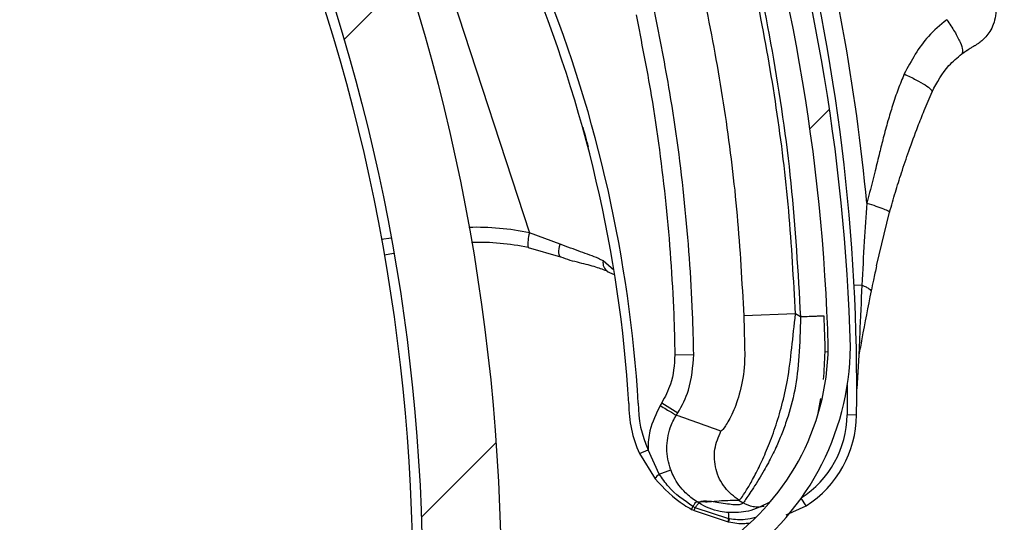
# Model space of a CAD drawing. Header units: inches. Extents: x 170 to 284, y 215 to 248.
# Tile 692 of 1056: x 211.2815 to 211.3889, y 244.5189 to 244.5738. Entities that reach past the tile are written whole.
import ezdxf

# ---------------------------------------------------------------- set-up
doc = ezdxf.new("R2010")
doc.units = ezdxf.units.IN
doc.header["$LTSCALE"] = 0.25
doc.header["$MEASUREMENT"] = 0
doc.layers.add('LH FRONT OF HOOD', color=7, linetype='Continuous')
pattern_1 = [(45, (200.7563139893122, 238.187647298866), (-0.03026527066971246, 0.03026527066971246), [])]

msp = doc.modelspace()

# ---------------------------------------------------------------- hatches: boundary and pattern name
at = {"layer": 'LH FRONT OF HOOD'}
h = msp.add_hatch(dxfattribs=at)
h.set_pattern_fill('ANSI31', color=256, scale=0.34241245, angle=2.8e-322, style=0)
h.set_pattern_definition([(45, (200.7896657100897, 238.187647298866), (-0.03026527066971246, 0.03026527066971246), [])])
edge = h.paths.add_edge_path(flags=0)
edge.add_arc((211.0763061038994, 244.0798696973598), 0.021400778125, 89.9999999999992, 390.52248781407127, ccw=False)
edge.add_line((211.0763061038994, 244.1012704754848), (211.1490687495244, 244.1012704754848))
edge.add_arc((211.1490687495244, 244.5121654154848), 0.4108949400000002, 270, 450.0000000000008)
edge.add_line((211.1490687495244, 244.9230603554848), (210.6654111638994, 244.9230603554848))
edge.add_arc((210.6654111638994, 244.9273405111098), 0.004280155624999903, 180.0000000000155, 269.9999999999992, ccw=False)
edge.add_line((210.6611310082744, 244.9273405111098), (210.6611310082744, 244.9701420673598))
edge.add_arc((210.6654111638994, 244.9701420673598), 0.004280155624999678, 360, 540, ccw=False)
edge.add_line((210.6696913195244, 244.9701420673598), (210.6696913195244, 244.9273405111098))
edge.add_line((210.6696913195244, 244.9273405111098), (210.6664589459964, 244.9273405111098))
edge.add_line((210.6664589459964, 244.9273405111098), (210.6664589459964, 244.9701420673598))
edge.add_arc((210.6654111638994, 244.9701420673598), 0.001047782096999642, 360, 540.0000000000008)
edge.add_line((210.6643633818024, 244.9701420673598), (210.6643633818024, 244.9273405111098))
edge.add_arc((210.6654111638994, 244.9273405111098), 0.001047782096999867, 180, 270)
edge.add_line((210.6654111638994, 244.9262927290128), (211.1490687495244, 244.9262927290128))
edge.add_arc((211.1490687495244, 244.5121654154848), 0.4141273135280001, 269.9999999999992, 450, ccw=False)
edge.add_line((211.1490687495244, 244.0980381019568), (211.0763061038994, 244.0980381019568))
edge.add_arc((211.0763061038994, 244.0798696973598), 0.018168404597, 450.0000000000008, 750.5224878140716)
edge.add_arc((211.0910543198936, 244.0885648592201), 0.001047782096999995, 390.5224878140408, 495.0000000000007)
edge.add_line((211.0903134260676, 244.0893057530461), (211.0816182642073, 244.0806105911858))
edge.add_line((211.0816182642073, 244.0806105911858), (211.0793326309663, 244.0828962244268))
edge.add_line((211.0793326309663, 244.0828962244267), (211.0880277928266, 244.091591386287))
edge.add_arc((211.0910543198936, 244.0885648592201), 0.004280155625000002, 390.522487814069, 495.0000000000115, ccw=False)
h = msp.add_hatch(dxfattribs=at)
h.set_pattern_fill('ANSI31', color=256, scale=0.34241245, style=0)
h.set_pattern_definition(pattern_1)
edge = h.paths.add_edge_path(flags=0)
edge.add_line((211.1157170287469, 244.9187801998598), (210.7733045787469, 244.9187801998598))
edge.add_line((210.7733045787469, 244.9187801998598), (210.7733045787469, 244.9230603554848))
edge.add_line((210.7733045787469, 244.9230603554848), (211.1157170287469, 244.9230603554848))
edge.add_arc((211.1157170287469, 244.5121654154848), 0.4108949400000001, 269.9999999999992, 450, ccw=False)
edge.add_line((211.1157170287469, 244.1012704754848), (211.0429543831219, 244.1012704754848))
edge.add_line((211.0429543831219, 244.1012704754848), (211.0429543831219, 244.1055506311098))
edge.add_line((211.0429543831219, 244.1055506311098), (211.1157170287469, 244.1055506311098))
edge.add_arc((211.1157170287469, 244.5121654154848), 0.406614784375, 270, 450.0000000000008)
h = msp.add_hatch(dxfattribs=at)
h.set_pattern_fill('ANSI32', color=256, scale=0.34241245, angle=2.8e-322, style=0)
h.set_pattern_definition([(45, (200.7563139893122, 238.187647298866), (-0.09079581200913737, 0.09079581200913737), []), (45, (200.8168445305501, 238.187647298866), (-0.09079581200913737, 0.09079581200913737), [])])
edge = h.paths.add_edge_path(flags=0)
edge.add_arc((211.115717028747, 244.5121654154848), 0.2182879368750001, 180, 540, ccw=False)
edge = h.paths.add_edge_path(flags=0)
edge.add_arc((211.115717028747, 244.5121654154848), 0.2097276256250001, 180, 540, ccw=False)
h = msp.add_hatch(dxfattribs=at)
h.set_pattern_fill('ANSI31', color=256, scale=0.34241245, angle=2.8e-322, style=0)
h.set_pattern_definition(pattern_1)
edge = h.paths.add_edge_path(flags=0)
edge.add_arc((211.3040220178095, 244.6763687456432), 0.001712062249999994, 288.1322229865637, 310.3426432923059)
edge.add_line((211.3051303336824, 244.6750638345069), (211.3066930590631, 244.6732239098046))
edge.add_arc((211.3040220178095, 244.6763687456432), 0.004126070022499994, 288.1322229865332, 310.3426432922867, ccw=False)
edge.add_arc((211.3012513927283, 244.6848293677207), 0.01302879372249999, 239.6083903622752, 288.1322229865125, ccw=False)
edge.add_arc((211.3043060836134, 244.6891445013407), 0.01830194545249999, 198.1322229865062, 238.19359599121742, ccw=False)
edge.add_arc((211.2980907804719, 244.687109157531), 0.01176186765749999, 130.2730806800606, 198.1322229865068, ccw=False)
edge.add_arc((211.3012833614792, 244.6847317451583), 0.01566536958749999, 433.3892910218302, 493.5630227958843, ccw=False)
edge.add_arc((211.2988301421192, 244.6753891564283), 0.02532140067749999, 410.98647118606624, 434.1131563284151, ccw=False)
edge.add_arc((211.3045928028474, 244.6839779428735), 0.01504902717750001, 370.2879413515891, 407.4468726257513, ccw=False)
edge.add_arc((211.2923648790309, 244.6813788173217), 0.02754708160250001, 291.4407261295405, 371.0647967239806, ccw=False)
edge.add_arc((211.306687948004, 244.6480931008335), 0.008748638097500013, 479.0908419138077, 626.0736552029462)
edge.add_arc((211.3072194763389, 244.5826556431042), 0.05672062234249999, 377.70285871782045, 451.14212272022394, ccw=False)
edge.add_arc((211.1571233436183, 244.5322421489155), 0.2150521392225, 361.5582505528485, 378.3382766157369, ccw=False)
edge.add_arc((211.3432486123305, 244.5383187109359), 0.02884824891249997, 303.2910664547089, 359.5459797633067, ccw=False)
edge.add_arc((211.3766896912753, 244.4918731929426), 0.0284373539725, 488.2528168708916, 541.8512905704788)
edge.add_arc((211.3631868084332, 244.491847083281), 0.01494630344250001, 183.423663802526, 238.6794151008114)
edge.add_arc((211.365876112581, 244.4946373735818), 0.0187470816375, 236.0900975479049, 269.5718389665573)
edge.add_arc((211.3652634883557, 244.4893564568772), 0.0134739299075, 272.0097804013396, 310.4058687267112)
edge.add_arc((211.3698885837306, 244.4834848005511), 0.006011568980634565, 313.1147555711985, 333.8497966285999)
edge.add_arc((211.3583227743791, 244.4873357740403), 0.01816498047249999, 339.0314830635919, 378.1322229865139)
edge.add_arc((211.3651888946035, 244.4895842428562), 0.01094007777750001, 378.1322229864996, 468.1322229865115)
edge.add_arc((211.3623649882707, 244.4982075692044), 0.001866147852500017, 468.1322229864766, 483.774469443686)
edge.add_line((211.3613275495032, 244.4997587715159), (211.3599855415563, 244.5017653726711))
edge.add_arc((211.3623649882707, 244.4982075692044), 0.004280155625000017, 468.13222298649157, 483.7744694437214, ccw=False)
edge.add_arc((211.3651888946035, 244.4895842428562), 0.01335408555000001, 378.1322229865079, 468.13222298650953, ccw=False)
edge.add_arc((211.3583227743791, 244.4873357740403), 0.020578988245, 338.7435812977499, 378.13222298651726, ccw=False)
edge.add_arc((211.3698885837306, 244.4834848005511), 0.008425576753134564, 312.7098901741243, 334.631933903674, ccw=False)
edge.add_arc((211.3652634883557, 244.4893564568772), 0.01588793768, 271.82252524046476, 310.60280367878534, ccw=False)
edge.add_arc((211.365876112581, 244.4946373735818), 0.02116108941, 236.2367537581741, 269.7093947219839, ccw=False)
edge.add_arc((211.3631868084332, 244.491847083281), 0.01736031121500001, 183.3124711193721, 238.498076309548, ccw=False)
edge.add_arc((211.3766896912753, 244.4918731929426), 0.030851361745, 128.0503802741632, 181.9117605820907, ccw=False)
edge.add_arc((211.3432486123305, 244.5383187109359), 0.02643424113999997, 303.0739325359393, 359.4558360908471)
edge.add_arc((211.1571233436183, 244.5322421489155), 0.21263813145, 361.5698914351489, 378.3419125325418)
edge.add_arc((211.3072194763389, 244.5826556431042), 0.05430661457, 377.6888496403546, 451.2467578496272)
edge.add_arc((211.306687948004, 244.6480931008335), 0.01116264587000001, 118.193261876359, 266.66131017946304, ccw=False)
edge.add_arc((211.2923648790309, 244.6813788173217), 0.02513307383, 291.1036231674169, 371.1028807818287)
edge.add_arc((211.3045928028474, 244.6839779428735), 0.01263501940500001, 370.2152702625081, 407.1149197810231)
edge.add_arc((211.2988301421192, 244.6753891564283), 0.022907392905, 411.1765293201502, 434.1519381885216)
edge.add_arc((211.3012833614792, 244.6847317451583), 0.01325136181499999, 433.3244634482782, 493.8674727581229)
edge.add_arc((211.2980907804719, 244.687109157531), 0.009347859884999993, 489.8547471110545, 558.132222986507)
edge.add_arc((211.3043060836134, 244.6891445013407), 0.01588793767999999, 198.1322229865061, 238.0844018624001)
edge.add_arc((211.3012513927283, 244.6848293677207), 0.01061478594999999, 239.7667243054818, 288.1322229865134)

# ---------------------------------------------------------------- linework, layer by layer
for p, q in [((211.3167514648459, 244.6126851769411), (211.3371111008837, 244.5505132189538)), ((211.3749398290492, 244.5469057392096), (211.3763723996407, 244.5527692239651)), ((211.3220124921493, 244.5499524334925), (211.3209568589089, 244.5497765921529)), ((211.3404485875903, 244.5492877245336), (211.3371111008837, 244.5505132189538)), ((211.3369666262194, 244.5489083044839), (211.34049940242, 244.5478898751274)), ((211.3212527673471, 244.5481244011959), (211.3223082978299, 244.5483002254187)), ((211.3462999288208, 244.5464657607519), (211.3451319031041, 244.5474567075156)), ((211.3463608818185, 244.5459249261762), (211.3456233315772, 244.5462702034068)), ((211.3733449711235, 244.5448100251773), (211.3724981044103, 244.5447660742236)), ((211.3661078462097, 244.5416825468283), (211.3604655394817, 244.5414638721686)), ((211.3666521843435, 244.5413469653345), (211.3661078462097, 244.5416825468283)), ((211.3529633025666, 244.537217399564), (211.355016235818, 244.5372555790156)), ((211.3696710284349, 244.5375281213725), (211.3693276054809, 244.5375217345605)), ((211.3730213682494, 244.5371643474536), (211.3727884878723, 244.5335219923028)), ((211.3717609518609, 244.5339291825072), (211.3717415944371, 244.5306600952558)), ((211.3515284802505, 244.5319704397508), (211.3513580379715, 244.5316939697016)), ((211.3515284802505, 244.5319704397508), (211.3532763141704, 244.5308929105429)), ((211.3685655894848, 244.5308388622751), (211.3688721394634, 244.5324531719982)), ((211.3531058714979, 244.5306164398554), (211.3532763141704, 244.5308929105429)), ((211.3727687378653, 244.5306462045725), (211.3717415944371, 244.5306600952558)), ((211.3491033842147, 244.5264455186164), (211.3500388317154, 244.5268699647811)), ((211.3491033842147, 244.5264455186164), (211.3507960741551, 244.5236883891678)), ((211.3512606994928, 244.5242061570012), (211.3500388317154, 244.5268699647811)), ((211.3512606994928, 244.5242061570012), (211.3525128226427, 244.5246679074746)), ((211.3553277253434, 244.5212155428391), (211.3563163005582, 244.5211893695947)), ((211.3599526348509, 244.5213455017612), (211.3604111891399, 244.5210628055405)), ((211.3672853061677, 244.5207396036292), (211.3667433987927, 244.5215790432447)), ((211.3551769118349, 244.5205317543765), (211.3549320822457, 244.5206679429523)), ((211.3550466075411, 244.5202276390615), (211.358755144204, 244.5189970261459)), ((211.3588373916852, 244.5193267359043), (211.3551769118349, 244.5205317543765)), ((211.3588114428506, 244.5200094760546), (211.3588106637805, 244.5200095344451)), ((211.3650827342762, 244.5197557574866), (211.3672853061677, 244.5207396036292)), ((211.358755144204, 244.5189970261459), (211.3587561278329, 244.5189968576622)), ((211.3587561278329, 244.5189968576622), (211.3588247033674, 244.5189853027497)), ((211.3588247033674, 244.5189853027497), (211.3588256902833, 244.5189851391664)), ((211.3588383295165, 244.5193266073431), (211.3588373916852, 244.5193267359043)), ((211.3589066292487, 244.5193176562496), (211.3588383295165, 244.5193266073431)), ((211.3589076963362, 244.5193175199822), (211.3589066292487, 244.5193176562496))]:
    msp.add_line(p, q, dxfattribs=at)
at = {"layer": 'LH FRONT OF HOOD', "flags": 128}
msp.add_lwpolyline([(211.34049940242, 244.5478898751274), (211.3404230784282, 244.547942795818), (211.3403649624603, 244.5480382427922), (211.3403266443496, 244.5481736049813), (211.3403091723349, 244.5483451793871), (211.3403130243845, 244.548548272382), (211.3403380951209, 244.5487773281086), (211.3403836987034, 244.5490260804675), (211.3404485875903, 244.5492877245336)], dxfattribs=at)
at = {"layer": 'LH FRONT OF HOOD'}
for radius in [0.218287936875, 0.2097276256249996, 0.20865758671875]:
    msp.add_circle((211.1157170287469, 244.5121654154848), radius, dxfattribs=at)
for centre, radius, start, end in [((211.1157170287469, 244.5121654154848), 0.4141273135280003, 270, 90), ((211.1157170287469, 244.5121654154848), 0.4108949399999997, 270, 90), ((211.1157170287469, 244.5121654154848), 0.406614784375, 270, 90), ((211.2026850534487, 244.5230545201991), 0.1455252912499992, 3.486647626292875, 42.00277325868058), ((211.2026850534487, 244.5230545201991), 0.1465525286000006, 3.472841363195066, 40.15079801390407), ((211.1571233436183, 244.5322421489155), 0.2150521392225, 1.558250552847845, 18.3382766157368), ((211.1571233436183, 244.5322421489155), 0.2126381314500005, 1.56989143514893, 18.34191253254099), ((211.1567262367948, 244.5335678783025), 0.2180957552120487, 5.31144618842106, 15.38515762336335), ((211.1567262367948, 244.5335678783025), 0.2160622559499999, 359.2252016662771, 14.69152912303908), ((211.331330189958, 244.5233869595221), 0.0277354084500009, 77.96959621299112, 91.7094112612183), ((211.3405554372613, 244.5493941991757), 0.003621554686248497, 162.0016995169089, 187.7104792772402), ((211.3315425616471, 244.5234565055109), 0.02602334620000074, 77.96959621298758, 91.64856388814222), ((211.3462371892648, 244.5472619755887), 0.001122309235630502, 170.0080363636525, 238.079057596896), ((211.3432486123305, 244.5383187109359), 0.02643424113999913, 303.0739325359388, 359.4558360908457), ((211.3432486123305, 244.5383187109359), 0.02884824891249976, 303.2910664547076, 359.5459797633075), ((211.3609523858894, 244.5318218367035), 0.01301167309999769, 179.6347811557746, 204.4055040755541), ((211.3609523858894, 244.5318218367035), 0.01198443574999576, 179.4733204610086, 204.4055040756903), ((211.3607853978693, 244.5308082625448), 0.01095719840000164, 302.8446083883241, 359.2252016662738), ((211.3607853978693, 244.5308082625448), 0.01198443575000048, 302.8446083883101, 359.2252016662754), ((211.3520021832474, 244.5230734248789), 0.001353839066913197, 123.2086627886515, 152.9841243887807), ((211.3565980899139, 244.5195810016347), 0.002253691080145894, 353.5219880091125, 10.96136857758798), ((211.3566010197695, 244.5195804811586), 0.002251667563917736, 353.526178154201, 10.98331876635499), ((211.3572409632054, 244.5195498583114), 0.001611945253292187, 339.9427056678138, 352.0436808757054), ((211.3572400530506, 244.5195499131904), 0.001613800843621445, 339.9583157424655, 352.0463124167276), ((211.3573522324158, 244.51952454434), 0.001568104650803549, 339.8864896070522, 352.4185696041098), ((211.3573571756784, 244.5195237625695), 0.001564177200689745, 339.8579172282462, 352.423274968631)]:
    msp.add_arc(centre, radius, start, end, dxfattribs=at)
for points, knots in [([(211.3566142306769, 244.5980662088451), (211.3580002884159, 244.5935162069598), (211.3607796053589, 244.5843925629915), (211.3637030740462, 244.570293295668), (211.3658215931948, 244.5559297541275), (211.3663748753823, 244.5462157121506), (211.3666521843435, 244.5413469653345)], [0, 0, 0, 0, 0.2468628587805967, 0.4950083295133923, 0.7468945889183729, 1, 1, 1, 1]), ([(211.3661078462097, 244.5416825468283), (211.3659038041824, 244.5454355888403), (211.3654951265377, 244.5529525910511), (211.3641167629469, 244.5641609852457), (211.3621677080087, 244.5752896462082), (211.3597147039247, 244.5860281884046), (211.3576441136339, 244.5929766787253), (211.3566499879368, 244.5963127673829)], [0, 0, 0, 0, 0.2027568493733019, 0.4061035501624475, 0.608860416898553, 0.8122072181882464, 0.9999999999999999, 0.9999999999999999, 0.9999999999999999, 0.9999999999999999]), ([(211.3512625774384, 244.5946218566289), (211.3512625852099, 244.594621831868), (211.3522767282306, 244.5913906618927), (211.3542197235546, 244.5846120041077), (211.3566366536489, 244.5741725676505), (211.3585249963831, 244.5633465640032), (211.3598688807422, 244.5524356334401), (211.3602666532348, 244.5451211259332), (211.3604655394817, 244.5414638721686)], [0, 0, 0, 0, 1.439079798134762e-06, 0.187792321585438, 0.390843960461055, 0.593895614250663, 0.7969478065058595, 1, 1, 1, 1]), ([(211.355016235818, 244.5372555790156), (211.3549782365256, 244.5387471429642), (211.3548375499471, 244.5442694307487), (211.354125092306, 244.5538200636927), (211.3526939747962, 244.5648308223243), (211.3513207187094, 244.5717598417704), (211.3507343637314, 244.5747184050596)], [0, 0, 0, 0, 0.118539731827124, 0.4388752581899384, 0.7604101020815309, 1, 1, 1, 1]), ([(211.3878643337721, 244.5756169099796), (211.3878938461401, 244.5755146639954), (211.3880264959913, 244.5750550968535), (211.3879566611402, 244.5742322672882), (211.3877243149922, 244.5732778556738), (211.3873374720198, 244.5725045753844), (211.3868975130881, 244.5719127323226), (211.3864666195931, 244.5714868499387), (211.3860999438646, 244.5712031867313), (211.385838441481, 244.5710348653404), (211.3856906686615, 244.5709506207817), (211.385632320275, 244.5709189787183), (211.385619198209, 244.5709119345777), (211.3856116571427, 244.5709079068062), (211.3856091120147, 244.5709065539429), (211.3856078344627, 244.5709058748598)], [0, 0, 0, 0, 0.05652103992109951, 0.2540462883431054, 0.4273552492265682, 0.5794983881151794, 0.7104459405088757, 0.8185506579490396, 0.9012506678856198, 0.9564155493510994, 0.985042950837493, 0.9903528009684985, 0.993469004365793, 0.9967217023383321, 1, 1, 1, 1]), ([(211.348725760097, 244.5742923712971), (211.3493060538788, 244.5713644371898), (211.3506622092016, 244.5645218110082), (211.3520798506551, 244.5536252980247), (211.3527860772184, 244.5441735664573), (211.3529256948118, 244.5386935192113), (211.3529633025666, 244.537217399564)], [0, 0, 0, 0, 0.2395900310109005, 0.5599255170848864, 0.8814604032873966, 0.9999999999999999, 0.9999999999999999, 0.9999999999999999, 0.9999999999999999]), ([(211.3825938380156, 244.5737670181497), (211.3818970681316, 244.5731849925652), (211.3799582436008, 244.5715654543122), (211.3787449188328, 244.569297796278), (211.3779676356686, 244.5678450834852)], [0, 0, 0, 0, 0.3593774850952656, 1, 1, 1, 1]), ([(211.3842387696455, 244.5700315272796), (211.3844120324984, 244.5701577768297), (211.3846055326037, 244.5702987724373), (211.3849582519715, 244.5705319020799), (211.3852870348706, 244.5707312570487), (211.3855542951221, 244.5708774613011), (211.3855803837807, 244.5708912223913), (211.3855919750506, 244.5708973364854)], [0, 0, 0, 0, 0.211158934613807, 0.2358224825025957, 0.5027141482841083, 0.779054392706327, 1, 1, 1, 1]), ([(211.3810066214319, 244.5659159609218), (211.3815524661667, 244.5669271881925), (211.3824072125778, 244.5685106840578), (211.3837525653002, 244.5696278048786), (211.3842387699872, 244.570031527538)], [0, 0, 0, 0, 0.6386043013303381, 1, 1, 1, 1]), ([(211.3779676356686, 244.5678450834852), (211.3777424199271, 244.567295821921), (211.3772785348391, 244.566164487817), (211.3766992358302, 244.5644504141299), (211.376165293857, 244.5626720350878), (211.3757026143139, 244.5609608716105), (211.3752473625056, 244.5591482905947), (211.374763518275, 244.5571682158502), (211.3743040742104, 244.5553259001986), (211.3739901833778, 244.5541491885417), (211.3738855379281, 244.5537568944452)], [0, 0, 0, 0, 0.121647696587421, 0.2505622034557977, 0.3699476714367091, 0.5011532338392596, 0.6125555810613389, 0.7514486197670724, 0.9171375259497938, 1, 1, 1, 1]), ([(211.3763723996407, 244.5527692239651), (211.3765786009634, 244.5534968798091), (211.3769892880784, 244.5549461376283), (211.3776873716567, 244.5571668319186), (211.3784956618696, 244.5595558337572), (211.3793293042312, 244.5618136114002), (211.3801792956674, 244.5639692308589), (211.3807168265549, 244.5652340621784), (211.3810066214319, 244.5659159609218)], [0, 0, 0, 0, 0.1610961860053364, 0.3208521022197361, 0.5001076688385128, 0.7056749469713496, 0.8413228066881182, 1, 1, 1, 1]), ([(211.3429100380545, 244.5620335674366), (211.3429955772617, 244.561740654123), (211.3432043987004, 244.5610255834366), (211.3433949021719, 244.5603047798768), (211.3435073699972, 244.559879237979)], [0, 0, 0, 0, 0.4096284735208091, 1, 1, 1, 1]), ([(211.3738855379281, 244.5537568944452), (211.3737905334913, 244.5523669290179), (211.373586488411, 244.5493816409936), (211.3734290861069, 244.5464022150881), (211.3733449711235, 244.5448100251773)], [0, 0, 0, 0, 0.4656051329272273, 1, 1, 1, 1]), ([(211.3738855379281, 244.5537568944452), (211.3742257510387, 244.553652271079), (211.3749263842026, 244.5534368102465), (211.3757496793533, 244.5531368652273), (211.3762940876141, 244.5528936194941), (211.3763468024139, 244.5528098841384), (211.3763723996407, 244.5527692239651)], [0, 0, 0, 0, 0.2427897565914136, 0.5000000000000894, 0.7572102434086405, 1, 1, 1, 1]), ([(211.3451319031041, 244.5474567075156), (211.3449667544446, 244.5475432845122), (211.3442178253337, 244.5479359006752), (211.3426913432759, 244.5484436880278), (211.3412031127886, 244.5490037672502), (211.3404485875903, 244.5492877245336)], [0, 0, 0, 0, 0.1223980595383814, 0.5550603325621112, 1, 1, 1, 1]), ([(211.3456553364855, 244.546299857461), (211.345240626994, 244.546463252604), (211.3443465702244, 244.5468155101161), (211.3425592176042, 244.5472564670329), (211.3411313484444, 244.5476085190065), (211.3403668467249, 244.5479486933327), (211.3402924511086, 244.5479817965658)], [0, 0, 0, 0, 0.2839420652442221, 0.6121401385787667, 0.9622563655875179, 1, 1, 1, 1]), ([(211.374940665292, 244.5469096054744), (211.3749406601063, 244.5469095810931), (211.3748311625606, 244.5463947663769), (211.3746356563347, 244.5454889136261), (211.3744437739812, 244.5445746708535), (211.37436317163, 244.5441808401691), (211.3743631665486, 244.5441808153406)], [0, 0, 0, 0, 2.704369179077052e-05, 0.5710314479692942, 0.9999729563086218, 1, 1, 1, 1]), ([(211.3733449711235, 244.5448100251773), (211.3732658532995, 244.5430322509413), (211.3731525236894, 244.5404857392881), (211.3730517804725, 244.5379345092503), (211.3730213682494, 244.5371643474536)], [0, 0, 0, 0, 0.6981213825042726, 1, 1, 1, 1]), ([(211.3733449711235, 244.5448100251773), (211.3735044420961, 244.5447446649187), (211.373827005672, 244.5446124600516), (211.3741583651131, 244.5444155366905), (211.3743150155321, 244.5442722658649), (211.3743540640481, 244.5441981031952), (211.3743631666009, 244.544180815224)], [0, 0, 0, 0, 0.2979480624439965, 0.6026626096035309, 0.9073771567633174, 1, 1, 1, 1]), ([(211.3743631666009, 244.544180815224), (211.3740147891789, 244.5424459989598), (211.3735496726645, 244.5401298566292), (211.3731273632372, 244.5377593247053), (211.3730213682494, 244.5371643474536)], [0, 0, 0, 0, 0.7490110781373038, 1, 1, 1, 1]), ([(211.3599526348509, 244.5213455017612), (211.3600182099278, 244.5214002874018), (211.360151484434, 244.5215116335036), (211.3607082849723, 244.5223450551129), (211.3614230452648, 244.5235715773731), (211.3622146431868, 244.525107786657), (211.3630714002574, 244.5270150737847), (211.3639021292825, 244.5292182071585), (211.3646536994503, 244.5317110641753), (211.3653111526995, 244.5346144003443), (211.365718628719, 244.5379849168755), (211.3659770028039, 244.540439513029), (211.3661078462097, 244.5416825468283)], [0, 0, 0, 0, 0.1094013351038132, 0.2223468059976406, 0.3151791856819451, 0.4102231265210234, 0.5012749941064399, 0.5946006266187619, 0.683448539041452, 0.7745330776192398, 0.8858211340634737, 1, 1, 1, 1]), ([(211.3604655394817, 244.5414638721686), (211.3605094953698, 244.5400844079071), (211.3605534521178, 244.5387049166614), (211.3605687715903, 244.5373588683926), (211.3605687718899, 244.5373588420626)], [0, 0, 0, 0, 0.99998043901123, 1, 1, 1, 1]), ([(211.3692185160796, 244.5414420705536), (211.3691842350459, 244.541440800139), (211.3691314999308, 244.541438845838), (211.3688114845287, 244.5414269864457), (211.3684802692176, 244.541414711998), (211.3680691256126, 244.5413994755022), (211.3674716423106, 244.5413773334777), (211.3669750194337, 244.5413589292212), (211.3666521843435, 244.5413469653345)], [0, 0, 0, 0, 0.2394568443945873, 0.3683606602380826, 0.499999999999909, 0.6316393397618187, 0.7605431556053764, 1, 1, 1, 1]), ([(211.3691704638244, 244.5345222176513), (211.369240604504, 244.5355109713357), (211.3694010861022, 244.5377732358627), (211.3692842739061, 244.5401206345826), (211.3692185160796, 244.5414420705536)], [0, 0, 0, 0, 0.4370636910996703, 1, 1, 1, 1]), ([(211.3666521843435, 244.5413469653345), (211.3666220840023, 244.5399097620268), (211.3665652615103, 244.5371966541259), (211.366116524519, 244.5333763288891), (211.3653443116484, 244.5305854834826), (211.3646083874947, 244.5285527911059), (211.3640636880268, 244.5272765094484), (211.3635692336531, 244.5262428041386), (211.3631389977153, 244.5254074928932), (211.3626474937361, 244.5245151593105), (211.3620809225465, 244.5235659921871), (211.3612902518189, 244.5223516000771), (211.3605858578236, 244.5213212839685), (211.360465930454, 244.5211438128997), (211.3604111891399, 244.5210628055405)], [0, 0, 0, 0, 0.1307156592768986, 0.2467609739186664, 0.3577928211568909, 0.4170971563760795, 0.4791482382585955, 0.5177152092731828, 0.5590896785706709, 0.6032945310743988, 0.6633484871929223, 0.7353692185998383, 0.879208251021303, 1, 1, 1, 1]), ([(211.3529633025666, 244.537217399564), (211.3528886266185, 244.5361225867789), (211.3527620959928, 244.5342675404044), (211.3518870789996, 244.5326381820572), (211.3515284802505, 244.5319704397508)], [0, 0, 0, 0, 0.590180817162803, 1, 1, 1, 1]), ([(211.3532763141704, 244.5308929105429), (211.3532763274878, 244.5308929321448), (211.3537531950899, 244.5316664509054), (211.3547445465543, 244.5336994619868), (211.3549153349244, 244.5359348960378), (211.355016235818, 244.5372555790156)], [0, 0, 0, 0, 1.142795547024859e-05, 0.4092118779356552, 1, 1, 1, 1]), ([(211.3605687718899, 244.5373588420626), (211.3605687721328, 244.5373588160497), (211.3605722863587, 244.5369823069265), (211.3605352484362, 244.5354905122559), (211.3601044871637, 244.5330316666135), (211.3592382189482, 244.5307452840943), (211.3583367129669, 244.5291750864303), (211.3581076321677, 244.5289952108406), (211.3579807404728, 244.5288955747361)], [0, 0, 0, 0, 4.497367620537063e-06, 0.06509473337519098, 0.261670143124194, 0.4753105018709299, 0.7093656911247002, 0.9999999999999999, 0.9999999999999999, 0.9999999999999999, 0.9999999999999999]), ([(211.3513580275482, 244.5316939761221), (211.3509146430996, 244.5307928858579), (211.3501804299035, 244.529300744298), (211.3500286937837, 244.5275953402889), (211.3500383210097, 244.5269065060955), (211.3500388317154, 244.5268699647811)], [0, 0, 0, 0, 0.5907811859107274, 0.9782917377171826, 1, 1, 1, 1]), ([(211.3525128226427, 244.5246679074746), (211.3525051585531, 244.5246888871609), (211.3522349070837, 244.5254286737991), (211.3519592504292, 244.5269920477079), (211.3522957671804, 244.5290348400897), (211.352842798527, 244.5301895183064), (211.3531059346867, 244.5306165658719), (211.3531059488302, 244.5306165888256)], [0, 0, 0, 0, 0.01087401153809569, 0.3834398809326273, 0.7558119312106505, 0.9999868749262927, 1, 1, 1, 1]), ([(211.3579807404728, 244.5288955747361), (211.3571762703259, 244.529188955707), (211.3555673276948, 244.5297757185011), (211.3539264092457, 244.5303362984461), (211.3531059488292, 244.5306165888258)], [0, 0, 0, 0, 0.4999992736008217, 1, 1, 1, 1]), ([(211.3599526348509, 244.5213455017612), (211.3594035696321, 244.5217716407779), (211.3582629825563, 244.522656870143), (211.3573245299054, 244.5246908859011), (211.35714841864, 244.5269243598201), (211.3577102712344, 244.5282550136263), (211.3579807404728, 244.5288955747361)], [0, 0, 0, 0, 0.2406941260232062, 0.4999999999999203, 0.7593058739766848, 1, 1, 1, 1]), ([(211.3549317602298, 244.5206681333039), (211.3539697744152, 244.5213298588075), (211.3525389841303, 244.5223140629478), (211.3515761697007, 244.5237392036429), (211.3512606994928, 244.5242061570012)], [0, 0, 0, 0, 0.6723457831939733, 1, 1, 1, 1]), ([(211.3553318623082, 244.5212129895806), (211.3553318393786, 244.5212130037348), (211.3548899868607, 244.5214857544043), (211.353918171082, 244.5222553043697), (211.3529976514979, 244.5234898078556), (211.3526194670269, 244.5244087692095), (211.3525128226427, 244.5246679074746)], [0, 0, 0, 0, 1.782673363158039e-05, 0.343520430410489, 0.8148790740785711, 0.9999999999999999, 0.9999999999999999, 0.9999999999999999, 0.9999999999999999]), ([(211.3507960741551, 244.5236883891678), (211.3517821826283, 244.5226478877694), (211.3529889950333, 244.5213745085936), (211.3545084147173, 244.5205201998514), (211.3547862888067, 244.5203639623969)], [0, 0, 0, 0, 0.817118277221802, 1, 1, 1, 1]), ([(211.354932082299, 244.5206679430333), (211.3549461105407, 244.5206891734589), (211.3550303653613, 244.5208166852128), (211.355161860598, 244.5210102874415), (211.3552879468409, 244.5211840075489), (211.355314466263, 244.5212050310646), (211.355327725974, 244.5212155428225)], [0, 0, 0, 0, 0.06242876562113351, 0.3749525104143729, 0.6874762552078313, 1, 1, 1, 1]), ([(211.3551769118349, 244.5205317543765), (211.3551909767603, 244.5205524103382), (211.3552754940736, 244.5206765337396), (211.3554082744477, 244.520864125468), (211.3555377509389, 244.5210308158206), (211.3555679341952, 244.5210488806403), (211.3555830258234, 244.5210579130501)], [0, 0, 0, 0, 0.06239373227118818, 0.3749291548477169, 0.6874645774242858, 1, 1, 1, 1]), ([(211.3555833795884, 244.5210576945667), (211.3555198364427, 244.5210969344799), (211.3554346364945, 244.5211495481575), (211.3553493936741, 244.5212021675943), (211.355327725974, 244.5212155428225)], [0, 0, 0, 0, 0.7458120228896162, 1, 1, 1, 1]), ([(211.3588106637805, 244.5200095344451), (211.3585050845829, 244.520044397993), (211.3573759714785, 244.5201732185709), (211.3562879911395, 244.5206223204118), (211.355583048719, 244.5210578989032), (211.3555830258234, 244.5210579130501)], [0, 0, 0, 0, 0.2706300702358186, 0.9999763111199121, 1, 1, 1, 1]), ([(211.3562227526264, 244.5212470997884), (211.3561259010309, 244.5212423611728), (211.3559311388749, 244.5212328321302), (211.3557111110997, 244.5211739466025), (211.3556259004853, 244.5210963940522), (211.355583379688, 244.5210576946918)], [0, 0, 0, 0, 0.3313600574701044, 0.6663431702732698, 0.9999999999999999, 0.9999999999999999, 0.9999999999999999, 0.9999999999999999]), ([(211.3604111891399, 244.5210628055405), (211.3603220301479, 244.5209918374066), (211.3601348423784, 244.5208428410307), (211.3595025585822, 244.5208399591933), (211.3586771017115, 244.5209358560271), (211.357788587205, 244.521080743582), (211.3569040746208, 244.521219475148), (211.3564519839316, 244.521237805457), (211.3562227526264, 244.5212470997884)], [0, 0, 0, 0, 0.1574760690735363, 0.330618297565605, 0.4911886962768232, 0.6742546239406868, 0.834831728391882, 1, 1, 1, 1]), ([(211.3563163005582, 244.5211893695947), (211.3565346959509, 244.521199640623), (211.3571370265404, 244.5212279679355), (211.3582174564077, 244.5213612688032), (211.3592947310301, 244.5213514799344), (211.3599526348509, 244.5213455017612)], [0, 0, 0, 0, 0.1812946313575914, 0.5000073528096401, 1, 1, 1, 1]), ([(211.3631546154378, 244.5210770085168), (211.362440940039, 244.5207133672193), (211.3610723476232, 244.5200160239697), (211.35954319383, 244.5200115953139), (211.3588114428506, 244.5200094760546)], [0, 0, 0, 0, 0.5214667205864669, 0.9999999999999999, 0.9999999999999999, 0.9999999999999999, 0.9999999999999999]), ([(211.3626810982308, 244.5206798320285), (211.3624916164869, 244.520647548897), (211.3620975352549, 244.5205804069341), (211.3613029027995, 244.5206388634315), (211.3607624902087, 244.5208957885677), (211.3604111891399, 244.5210628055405)], [0, 0, 0, 0, 0.244759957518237, 0.5090480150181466, 1, 1, 1, 1]), ([(211.354786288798, 244.5203639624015), (211.3547863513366, 244.5203639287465), (211.3548726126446, 244.520317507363), (211.3549596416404, 244.5202725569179), (211.3550466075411, 244.5202276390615)], [0, 0, 0, 0, 0.0007249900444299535, 1, 1, 1, 1]), ([(211.3588256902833, 244.5189851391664), (211.3594109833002, 244.5188840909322), (211.3601815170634, 244.5187510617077), (211.3609457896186, 244.5188669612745), (211.3611295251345, 244.5188948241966)], [0, 0, 0, 0, 0.7595942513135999, 0.9999999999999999, 0.9999999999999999, 0.9999999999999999, 0.9999999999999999]), ([(211.3617128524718, 244.5194775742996), (211.3613543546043, 244.5193827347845), (211.360435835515, 244.519139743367), (211.3594865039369, 244.519250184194), (211.3589076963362, 244.5193175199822)], [0, 0, 0, 0, 0.3902998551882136, 1, 1, 1, 1])]:
    msp.add_open_spline(points, degree=3, knots=knots, dxfattribs=at)
for points in [[(211.3825938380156, 244.5737670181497), (211.3828961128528, 244.5733264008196), (211.3835006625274, 244.5724451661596), (211.3841068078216, 244.5712754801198), (211.3844104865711, 244.570379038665), (211.3842960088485, 244.5701473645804), (211.3842387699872, 244.570031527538)], [(211.3779676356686, 244.5678450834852), (211.378407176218, 244.5676335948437), (211.3792862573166, 244.5672106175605), (211.3802899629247, 244.5666294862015), (211.3809458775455, 244.5661571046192), (211.3809863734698, 244.5659963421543), (211.3810066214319, 244.5659159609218)], [(211.3513578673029, 244.5316937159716), (211.3515821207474, 244.5315555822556), (211.3520306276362, 244.5312793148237), (211.3526007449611, 244.5309281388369), (211.3530078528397, 244.5306773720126), (211.3530733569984, 244.530637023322), (211.3531061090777, 244.5306168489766)], [(211.3547863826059, 244.520363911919), (211.3547870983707, 244.5203683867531), (211.3547885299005, 244.5203773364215), (211.3548175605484, 244.5204402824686), (211.3548637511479, 244.5205344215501), (211.3549092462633, 244.5206234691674), (211.3549319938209, 244.5206679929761)], [(211.3550466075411, 244.5202276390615), (211.3550466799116, 244.5202323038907), (211.3550468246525, 244.5202416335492), (211.3550723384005, 244.5203046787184), (211.3551140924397, 244.5203986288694), (211.3551559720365, 244.5204873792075), (211.3551769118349, 244.5205317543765)]]:
    msp.add_open_spline(points, degree=3, dxfattribs=at)

doc.saveas('drawing.dxf')
